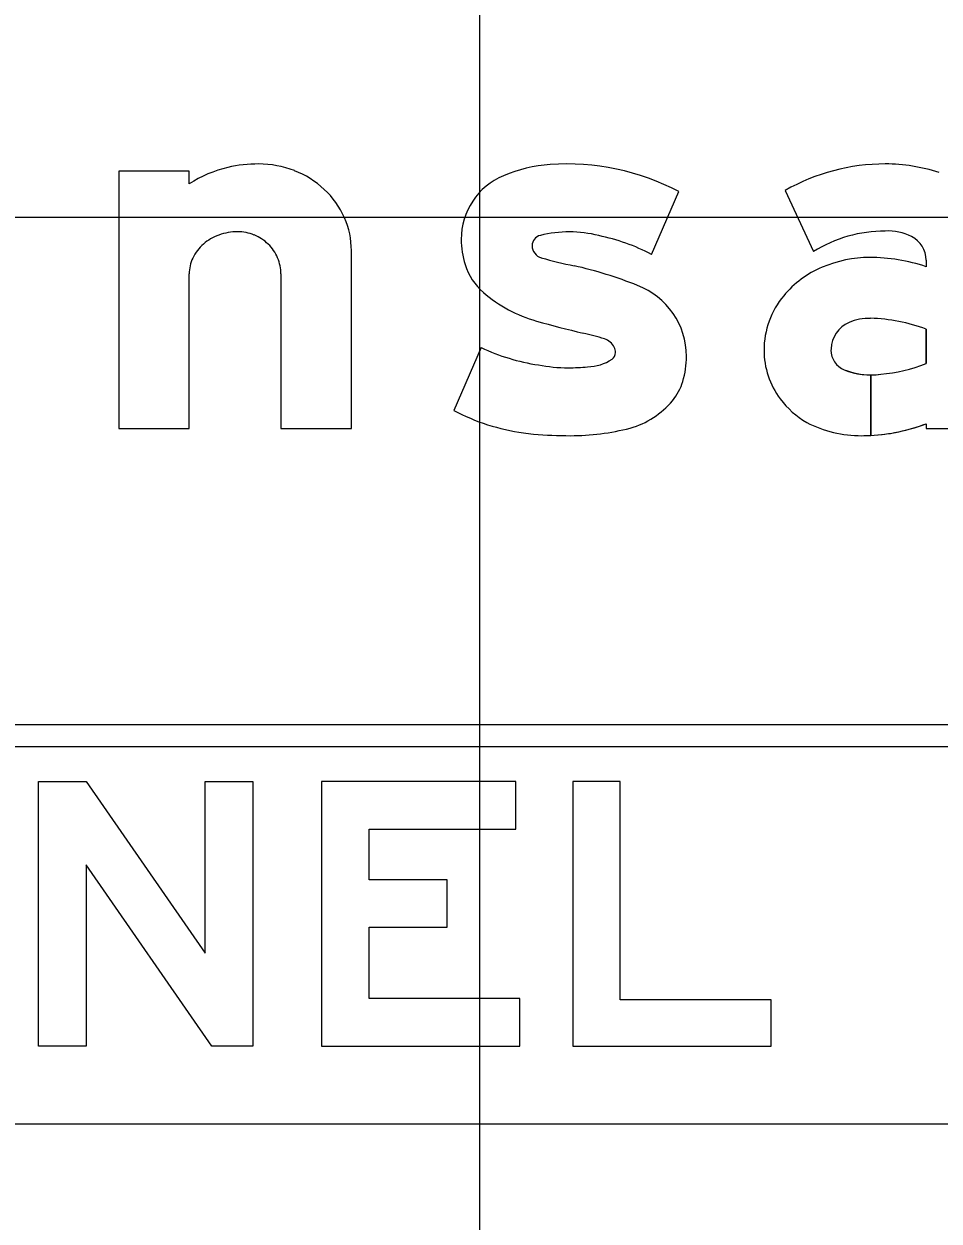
# Model space of a CAD drawing. Extents: x 1797809 to 2198143, y 249608 to 1237864.
# Drawn here: x 2195690.063 to 2195693.524, y 1237199.313 to 1237203.836 of the extents above; entities that cross this region are included whole.
import ezdxf

# ---------------------------------------------------------------- set-up
doc = ezdxf.new("R2010")
doc.units = 0
for name, color, linetype in [('GSBWFILL', 7, 'Continuous'), ('GSCOLORFILL', 7, 'Continuous'), ('GSOUTLINE', 7, 'Continuous'), ('GSSHT', 7, 'Continuous')]:
    doc.layers.add(name, color=color, linetype=linetype)

msp = doc.modelspace()

# ---------------------------------------------------------------- linework, layer by layer
at = {"layer": 'GSBWFILL'}
for p, q in [((2195692.4365, 1237202.9649), (2195692.54, 1237203.2025)), ((2195691.0349, 1237202.8918), (2195691.0349, 1237202.307)), ((2195691.7918, 1237202.6131), (2195691.6883, 1237202.3755)), ((2195691.6883, 1237202.3755), (2195691.6883, 1237202.3755))]:
    msp.add_line(p, q, dxfattribs=at)
for points in [[(2195690.6883, 1237203.2322), (2195690.6883, 1237203.2804), (2195690.4216, 1237203.2804), (2195690.4216, 1237202.307), (2195690.6883, 1237202.307), (2195690.6883, 1237202.8918)], [(2195692.9418, 1237203.2069), (2195693.0489, 1237202.9758)], [(2195691.0349, 1237202.307), (2195691.3016, 1237202.307), (2195691.3016, 1237202.9796)], [(2195693.4749, 1237202.9433), (2195693.4749, 1237202.9187)], [(2195693.4749, 1237202.3257), (2195693.4749, 1237202.307), (2195693.7416, 1237202.307), (2195693.7416, 1237202.9087)], [(2195693.4749, 1237202.6827), (2195693.4749, 1237202.5531)], [(2195693.265, 1237202.2812), (2195693.265, 1237202.51)], [(2195693.265, 1237202.51), (2195693.265, 1237202.2812)]]:
    msp.add_lwpolyline(points, dxfattribs=at)
for points in [[(2195690.9283, 1237200.9737), (2195690.9283, 1237199.9737), (2195690.7733, 1237199.9737), (2195690.2983, 1237200.6587), (2195690.2983, 1237199.9737), (2195690.1183, 1237199.9737), (2195690.1183, 1237200.9737), (2195690.2989, 1237200.9737), (2195690.7483, 1237200.3256), (2195690.7483, 1237200.9737)], [(2195691.9383, 1237200.1537), (2195691.3683, 1237200.1537), (2195691.3683, 1237200.4227), (2195691.6633, 1237200.4227), (2195691.6633, 1237200.6027), (2195691.3683, 1237200.6027), (2195691.3683, 1237200.7937), (2195691.9233, 1237200.7937), (2195691.9233, 1237200.9737), (2195691.1883, 1237200.9737), (2195691.1883, 1237199.9737), (2195691.9383, 1237199.9737)], [(2195692.8883, 1237199.9737), (2195692.8883, 1237200.1487), (2195692.3183, 1237200.1487), (2195692.3183, 1237200.9737), (2195692.1383, 1237200.9737), (2195692.1383, 1237199.9737)]]:
    msp.add_lwpolyline(points, close=True, dxfattribs=at)
for centre, radius, start, end in [((2195690.9508, 1237202.7737), 0.5334, 90, 102.6043), ((2195690.9508, 1237202.9316), 0.3754, 68.8636, 90), ((2195690.9462, 1237202.8272), 0.4802, 103.4695, 122.4943), ((2195690.9598, 1237202.955), 0.3503, 46.975, 68.8636), ((2195690.9738, 1237202.97), 0.3299, 23.9317, 46.975), ((2195690.9954, 1237202.9796), 0.3062, 0, 23.9317), ((2195690.8622, 1237202.8658), 0.1835, 109.8074, 131.0076), ((2195690.8712, 1237202.841), 0.2099, 90, 109.8074), ((2195690.8712, 1237202.8824), 0.1684, 68.0808, 90), ((2195690.873, 1237202.887), 0.1635, 45.8298, 68.0808), ((2195690.8485, 1237202.8817), 0.1625, 131.0076, 154.5283), ((2195690.8759, 1237202.8899), 0.1594, 23.0928, 45.8298), ((2195690.8272, 1237202.8918), 0.1389, 154.5283, 180), ((2195690.8803, 1237202.8918), 0.1546, 0, 23.0928)]:
    msp.add_arc(centre, radius, start, end, dxfattribs=at)
for centre, major_axis, ratio, start_param, end_param in [((2195692.0921, 1237202.7499), (0, 0.5563), 0.999992, 0.071378, 0.398007), ((2195692.1156, 1237202.393), (0, 0.914), 0.999992, 5.800291, 6.352301), ((2195693.3201, 1237202.5428), (0, 0.7643), 0.999998, 0, 0.517719), ((2195693.3201, 1237202.6544), (0, 0.6527), 0.999998, 5.96613, 6.283185), ((2195691.9778, 1237203.0219), (0, 0.2613), 0.999992, 0.398006, 1.570796), ((2195692.0247, 1237202.9981), (0, 0.04), 0.999992, 0.21891, 1.570796), ((2195692.1259, 1237202.5878), (0, 0.4627), 0.999992, 0, 0.239757), ((2195692.1259, 1237202.6124), (0, 0.4381), 0.999992, 6.027142, 6.283185), ((2195692.0951, 1237202.3239), (0, 0.7262), 0.999992, 5.793797, 6.086746), ((2195693.3201, 1237202.5428), (0, 0.5109), 0.999998, 0, 0.559495), ((2195693.3296, 1237202.8519), (0, 0.202), 0.999998, 5.822746, 6.330435), ((2195692.0286, 1237203.0219), (0, 0.3121), 0.999992, 1.570796, 1.879779), ((2195692.0314, 1237202.9981), (0, 0.0467), 0.999992, 1.570796, 2.88808), ((2195693.3749, 1237202.9433), (0, 0.1), 0.999998, 4.712389, 5.822746), ((2195692.3183, 1237203.9032), (0, 0.9961), 0.999992, 2.83708, 2.965597), ((2195693.2611, 1237202.4964), (0, 0.4572), 0.999998, 0, 0.404512), ((2195693.2611, 1237202.2805), (0, 0.6732), 0.999998, 5.959871, 6.283185), ((2195691.9536, 1237202.9979), (0, 0.2333), 0.999992, 1.879779, 2.42566), ((2195691.7953, 1237201.3836), (0, 1.5779), 0.999992, 5.901211, 6.060377), ((2195693.2297, 1237202.5645), (0, 0.3823), 0.999998, 0.399285, 0.87593), ((2195692.1412, 1237203.2137), (0, 0.5193), 0.999992, 2.42566, 2.869403), ((2195692.2816, 1237202.5798), (0, 0.2867), 0.999992, 4.712389, 5.919951), ((2195693.1827, 1237202.6036), (0, 0.3211), 0.999998, 0.87593, 1.570796), ((2195693.2598, 1237202.531), (0, 0.1928), 0.999998, 6.259455, 6.691732), ((2195693.2458, 1237202.0685), (0, 0.6556), 0.999998, 5.926185, 6.254823), ((2195692.8928, 1237205.7956), (0, 3.2084), 0.999992, 2.860128, 2.916667), ((2195693.2283, 1237202.6039), (0, 0.1133), 0.999998, 0.408547, 1.530785), ((2195691.8434, 1237201.2672), (0, 1.4401), 0.999992, 5.990951, 6.04928), ((2195692.2358, 1237202.5822), (0, 0.0679), 0.999992, 5.20773, 5.944931), ((2195692.1267, 1237203.3301), (0, 0.7913), 0.999992, 2.70455, 2.991718), ((2195692.2692, 1237202.5941), (0, 0.0308), 0.999992, 3.769232, 4.712389), ((2195692.2516, 1237202.5941), (0, 0.0484), 0.999992, 4.712389, 5.146352), ((2195693.1685, 1237202.6036), (0, 0.3069), 0.999998, 1.570796, 2.21394), ((2195693.2356, 1237202.6036), (0, 0.1207), 0.999998, 1.530785, 1.570796), ((2195693.1949, 1237202.6036), (0, 0.08), 0.999998, 1.570796, 2.757027), ((2195692.1212, 1237203.1436), (0, 0.6065), 0.999992, 2.95481, 3.141593), ((2195692.1212, 1237203.2983), (0, 0.7613), 0.999992, 3.141593, 3.238422), ((2195692.1898, 1237202.7212), (0, 0.1806), 0.999992, 3.169414, 3.711965), ((2195692.2336, 1237202.5798), (0, 0.3346), 0.999992, 4.42655, 4.712389), ((2195693.2494, 1237203.1267), (0, 0.6163), 0.999998, 3.228562, 3.516221), ((2195693.265, 1237202.7767), (0, 0.2667), 0.999998, 2.757027, 3.141593), ((2195693.265, 1237202.7767), (0, 0.2667), 0.999998, 3.141843, 3.28451), ((2195692.3628, 1237202.5419), (0, 0.2), 0.999992, 4.009587, 4.42655), ((2195692.27, 1237202.616), (0, 0.3187), 0.999992, 3.41426, 4.020407), ((2195693.1958, 1237202.6241), (0, 0.341), 0.999998, 2.21394, 2.611125), ((2195692.0686, 1237203.1059), (0, 0.8235), 0.999992, 2.661561, 2.999689), ((2195693.2307, 1237202.7392), (0, 0.4588), 0.999998, 2.672443, 3.141593), ((2195693.2307, 1237202.961), (0, 0.6806), 0.999998, 3.192057, 3.508644), ((2195692.0464, 1237202.9506), (0, 0.6667), 0.999992, 2.999689, 3.056979), ((2195692.1297, 1237203.918), (0, 1.6376), 0.999992, 3.056204, 3.141593), ((2195692.1297, 1237203.1869), (0, 0.9065), 0.999992, 3.141593, 3.39368), ((2195693.2307, 1237202.961), (0, 0.6806), 0.999998, 3.141593, 3.191959)]:
    msp.add_ellipse(centre, major_axis=major_axis, ratio=ratio, start_param=start_param, end_param=end_param, dxfattribs=at)
at = {"layer": 'GSCOLORFILL'}
for p, q in [((2195692.4365, 1237202.9649), (2195692.54, 1237203.2025)), ((2195691.0349, 1237202.8918), (2195691.0349, 1237202.307)), ((2195691.7918, 1237202.6131), (2195691.6883, 1237202.3755)), ((2195691.6883, 1237202.3755), (2195691.6883, 1237202.3755)), ((2195699.1175, 1237201.1878), (2195686.9425, 1237201.1878)), ((2195686.9425, 1237199.6795), (2195699.1175, 1237199.6795))]:
    msp.add_line(p, q, dxfattribs=at)
for points in [[(2195690.6883, 1237203.2322), (2195690.6883, 1237203.2804), (2195690.4216, 1237203.2804), (2195690.4216, 1237202.307), (2195690.6883, 1237202.307), (2195690.6883, 1237202.8918)], [(2195692.9418, 1237203.2069), (2195693.0489, 1237202.9758)], [(2195691.0349, 1237202.307), (2195691.3016, 1237202.307), (2195691.3016, 1237202.9796)], [(2195693.4749, 1237202.9433), (2195693.4749, 1237202.9187)], [(2195693.4749, 1237202.3257), (2195693.4749, 1237202.307), (2195693.7416, 1237202.307), (2195693.7416, 1237202.9087)], [(2195693.4749, 1237202.6827), (2195693.4749, 1237202.5531)], [(2195693.265, 1237202.2812), (2195693.265, 1237202.51)], [(2195693.265, 1237202.51), (2195693.265, 1237202.2812)]]:
    msp.add_lwpolyline(points, dxfattribs=at)
for points in [[(2195690.9283, 1237200.9737), (2195690.9283, 1237199.9737), (2195690.7733, 1237199.9737), (2195690.2983, 1237200.6587), (2195690.2983, 1237199.9737), (2195690.1183, 1237199.9737), (2195690.1183, 1237200.9737), (2195690.2989, 1237200.9737), (2195690.7483, 1237200.3256), (2195690.7483, 1237200.9737)], [(2195691.9383, 1237200.1537), (2195691.3683, 1237200.1537), (2195691.3683, 1237200.4227), (2195691.6633, 1237200.4227), (2195691.6633, 1237200.6027), (2195691.3683, 1237200.6027), (2195691.3683, 1237200.7937), (2195691.9233, 1237200.7937), (2195691.9233, 1237200.9737), (2195691.1883, 1237200.9737), (2195691.1883, 1237199.9737), (2195691.9383, 1237199.9737)], [(2195692.8883, 1237199.9737), (2195692.8883, 1237200.1487), (2195692.3183, 1237200.1487), (2195692.3183, 1237200.9737), (2195692.1383, 1237200.9737), (2195692.1383, 1237199.9737)]]:
    msp.add_lwpolyline(points, close=True, dxfattribs=at)
for centre, radius, start, end in [((2195690.9508, 1237202.7737), 0.5334, 90, 102.6043), ((2195690.9508, 1237202.9316), 0.3754, 68.8636, 90), ((2195690.9462, 1237202.8272), 0.4802, 103.4695, 122.4943), ((2195690.9598, 1237202.955), 0.3503, 46.975, 68.8636), ((2195690.9738, 1237202.97), 0.3299, 23.9317, 46.975), ((2195690.9954, 1237202.9796), 0.3062, 0, 23.9317), ((2195690.8622, 1237202.8658), 0.1835, 109.8074, 131.0076), ((2195690.8712, 1237202.841), 0.2099, 90, 109.8074), ((2195690.8712, 1237202.8824), 0.1684, 68.0808, 90), ((2195690.873, 1237202.887), 0.1635, 45.8298, 68.0808), ((2195690.8485, 1237202.8817), 0.1625, 131.0076, 154.5283), ((2195690.8759, 1237202.8899), 0.1594, 23.0928, 45.8298), ((2195690.8272, 1237202.8918), 0.1389, 154.5283, 180), ((2195690.8803, 1237202.8918), 0.1546, 0, 23.0928)]:
    msp.add_arc(centre, radius, start, end, dxfattribs=at)
for centre, major_axis, ratio, start_param, end_param in [((2195692.0921, 1237202.7499), (0, 0.5563), 0.999992, 0.071378, 0.398007), ((2195692.1156, 1237202.393), (0, 0.914), 0.999992, 5.800291, 6.352301), ((2195693.3201, 1237202.5428), (0, 0.7643), 0.999998, 0, 0.517719), ((2195693.3201, 1237202.6544), (0, 0.6527), 0.999998, 5.96613, 6.283185), ((2195691.9778, 1237203.0219), (0, 0.2613), 0.999992, 0.398006, 1.570796), ((2195692.0247, 1237202.9981), (0, 0.04), 0.999992, 0.21891, 1.570796), ((2195692.1259, 1237202.5878), (0, 0.4627), 0.999992, 0, 0.239757), ((2195692.1259, 1237202.6124), (0, 0.4381), 0.999992, 6.027142, 6.283185), ((2195692.0951, 1237202.3239), (0, 0.7262), 0.999992, 5.793797, 6.086746), ((2195693.3201, 1237202.5428), (0, 0.5109), 0.999998, 0, 0.559495), ((2195693.3296, 1237202.8519), (0, 0.202), 0.999998, 5.822746, 6.330435), ((2195692.0286, 1237203.0219), (0, 0.3121), 0.999992, 1.570796, 1.879779), ((2195692.0314, 1237202.9981), (0, 0.0467), 0.999992, 1.570796, 2.88808), ((2195693.3749, 1237202.9433), (0, 0.1), 0.999998, 4.712389, 5.822746), ((2195692.3183, 1237203.9032), (0, 0.9961), 0.999992, 2.83708, 2.965597), ((2195693.2611, 1237202.4964), (0, 0.4572), 0.999998, 0, 0.404512), ((2195693.2611, 1237202.2805), (0, 0.6732), 0.999998, 5.959871, 6.283185), ((2195691.9536, 1237202.9979), (0, 0.2333), 0.999992, 1.879779, 2.42566), ((2195691.7953, 1237201.3836), (0, 1.5779), 0.999992, 5.901211, 6.060377), ((2195693.2297, 1237202.5645), (0, 0.3823), 0.999998, 0.399285, 0.87593), ((2195692.1412, 1237203.2137), (0, 0.5193), 0.999992, 2.42566, 2.869403), ((2195692.2816, 1237202.5798), (0, 0.2867), 0.999992, 4.712389, 5.919951), ((2195693.1827, 1237202.6036), (0, 0.3211), 0.999998, 0.87593, 1.570796), ((2195693.2598, 1237202.531), (0, 0.1928), 0.999998, 6.259455, 6.691732), ((2195693.2458, 1237202.0685), (0, 0.6556), 0.999998, 5.926185, 6.254823), ((2195692.8928, 1237205.7956), (0, 3.2084), 0.999992, 2.860128, 2.916667), ((2195693.2283, 1237202.6039), (0, 0.1133), 0.999998, 0.408547, 1.530785), ((2195691.8434, 1237201.2672), (0, 1.4401), 0.999992, 5.990951, 6.04928), ((2195692.2358, 1237202.5822), (0, 0.0679), 0.999992, 5.20773, 5.944931), ((2195692.1267, 1237203.3301), (0, 0.7913), 0.999992, 2.70455, 2.991718), ((2195692.2692, 1237202.5941), (0, 0.0308), 0.999992, 3.769232, 4.712389), ((2195692.2516, 1237202.5941), (0, 0.0484), 0.999992, 4.712389, 5.146352), ((2195693.1685, 1237202.6036), (0, 0.3069), 0.999998, 1.570796, 2.21394), ((2195693.2356, 1237202.6036), (0, 0.1207), 0.999998, 1.530785, 1.570796), ((2195693.1949, 1237202.6036), (0, 0.08), 0.999998, 1.570796, 2.757027), ((2195692.1212, 1237203.1436), (0, 0.6065), 0.999992, 2.95481, 3.141593), ((2195692.1212, 1237203.2983), (0, 0.7613), 0.999992, 3.141593, 3.238422), ((2195692.1898, 1237202.7212), (0, 0.1806), 0.999992, 3.169414, 3.711965), ((2195692.2336, 1237202.5798), (0, 0.3346), 0.999992, 4.42655, 4.712389), ((2195693.2494, 1237203.1267), (0, 0.6163), 0.999998, 3.228562, 3.516221), ((2195693.265, 1237202.7767), (0, 0.2667), 0.999998, 2.757027, 3.141593), ((2195693.265, 1237202.7767), (0, 0.2667), 0.999998, 3.141843, 3.28451), ((2195692.3628, 1237202.5419), (0, 0.2), 0.999992, 4.009587, 4.42655), ((2195692.27, 1237202.616), (0, 0.3187), 0.999992, 3.41426, 4.020407), ((2195693.1958, 1237202.6241), (0, 0.341), 0.999998, 2.21394, 2.611125), ((2195692.0686, 1237203.1059), (0, 0.8235), 0.999992, 2.661561, 2.999689), ((2195693.2307, 1237202.7392), (0, 0.4588), 0.999998, 2.672443, 3.141593), ((2195693.2307, 1237202.961), (0, 0.6806), 0.999998, 3.192057, 3.508644), ((2195692.0464, 1237202.9506), (0, 0.6667), 0.999992, 2.999689, 3.056979), ((2195692.1297, 1237203.918), (0, 1.6376), 0.999992, 3.056204, 3.141593), ((2195692.1297, 1237203.1869), (0, 0.9065), 0.999992, 3.141593, 3.39368), ((2195693.2307, 1237202.961), (0, 0.6806), 0.999998, 3.141593, 3.191959)]:
    msp.add_ellipse(centre, major_axis=major_axis, ratio=ratio, start_param=start_param, end_param=end_param, dxfattribs=at)
at = {"layer": 'GSOUTLINE'}
for p, q in [((2195692.4365, 1237202.9649), (2195692.54, 1237203.2025)), ((2195691.0349, 1237202.8918), (2195691.0349, 1237202.307)), ((2195691.7918, 1237202.6131), (2195691.6883, 1237202.3755)), ((2195691.6883, 1237202.3755), (2195691.6883, 1237202.3755))]:
    msp.add_line(p, q, dxfattribs=at)
for points in [[(2195690.6883, 1237203.2322), (2195690.6883, 1237203.2804), (2195690.4216, 1237203.2804), (2195690.4216, 1237202.307), (2195690.6883, 1237202.307), (2195690.6883, 1237202.8918)], [(2195692.9418, 1237203.2069), (2195693.0489, 1237202.9758)], [(2195691.0349, 1237202.307), (2195691.3016, 1237202.307), (2195691.3016, 1237202.9796)], [(2195693.4749, 1237202.9433), (2195693.4749, 1237202.9187)], [(2195693.4749, 1237202.3257), (2195693.4749, 1237202.307), (2195693.7416, 1237202.307), (2195693.7416, 1237202.9087)], [(2195693.4749, 1237202.5531), (2195693.4749, 1237202.6827)]]:
    msp.add_lwpolyline(points, dxfattribs=at)
for points in [[(2195690.9283, 1237200.9737), (2195690.9283, 1237199.9737), (2195690.7733, 1237199.9737), (2195690.2983, 1237200.6587), (2195690.2983, 1237199.9737), (2195690.1183, 1237199.9737), (2195690.1183, 1237200.9737), (2195690.2989, 1237200.9737), (2195690.7483, 1237200.3256), (2195690.7483, 1237200.9737)], [(2195691.9383, 1237200.1537), (2195691.3683, 1237200.1537), (2195691.3683, 1237200.4227), (2195691.6633, 1237200.4227), (2195691.6633, 1237200.6027), (2195691.3683, 1237200.6027), (2195691.3683, 1237200.7937), (2195691.9233, 1237200.7937), (2195691.9233, 1237200.9737), (2195691.1883, 1237200.9737), (2195691.1883, 1237199.9737), (2195691.9383, 1237199.9737)], [(2195692.8883, 1237199.9737), (2195692.8883, 1237200.1487), (2195692.3183, 1237200.1487), (2195692.3183, 1237200.9737), (2195692.1383, 1237200.9737), (2195692.1383, 1237199.9737)]]:
    msp.add_lwpolyline(points, close=True, dxfattribs=at)
for centre, radius, start, end in [((2195690.9508, 1237202.7737), 0.5334, 90, 102.6043), ((2195690.9508, 1237202.9316), 0.3754, 68.8636, 90), ((2195690.9462, 1237202.8272), 0.4802, 103.4695, 122.4943), ((2195690.9598, 1237202.955), 0.3503, 46.975, 68.8636), ((2195690.9738, 1237202.97), 0.3299, 23.9317, 46.975), ((2195690.9954, 1237202.9796), 0.3062, 0, 23.9317), ((2195690.8622, 1237202.8658), 0.1835, 109.8074, 131.0076), ((2195690.8712, 1237202.841), 0.2099, 90, 109.8074), ((2195690.8712, 1237202.8824), 0.1684, 68.0808, 90), ((2195690.873, 1237202.887), 0.1635, 45.8298, 68.0808), ((2195690.8485, 1237202.8817), 0.1625, 131.0076, 154.5283), ((2195690.8759, 1237202.8899), 0.1594, 23.0928, 45.8298), ((2195690.8272, 1237202.8918), 0.1389, 154.5283, 180), ((2195690.8803, 1237202.8918), 0.1546, 0, 23.0928)]:
    msp.add_arc(centre, radius, start, end, dxfattribs=at)
for centre, major_axis, ratio, start_param, end_param in [((2195692.0921, 1237202.7499), (0, 0.5563), 0.999992, 0.071378, 0.398007), ((2195692.1156, 1237202.393), (0, 0.914), 0.999992, 5.800291, 6.352301), ((2195693.3201, 1237202.5428), (0, 0.7643), 0.999998, 6.283185, 6.800904), ((2195693.3201, 1237202.6544), (0, 0.6527), 0.999998, 5.96613, 6.283185), ((2195691.9778, 1237203.0219), (0, 0.2613), 0.999992, 0.398006, 1.570796), ((2195692.0247, 1237202.9981), (0, 0.04), 0.999992, 0.21891, 1.570796), ((2195692.1259, 1237202.5878), (0, 0.4627), 0.999992, 0, 0.239757), ((2195692.1259, 1237202.6124), (0, 0.4381), 0.999992, 6.027142, 6.283185), ((2195692.0951, 1237202.3239), (0, 0.7262), 0.999992, 5.793797, 6.086746), ((2195693.3201, 1237202.5428), (0, 0.5109), 0.999998, 0, 0.559495), ((2195693.3296, 1237202.8519), (0, 0.202), 0.999998, 5.822746, 6.330435), ((2195692.0286, 1237203.0219), (0, 0.3121), 0.999992, 1.570796, 1.879779), ((2195692.0314, 1237202.9981), (0, 0.0467), 0.999992, 1.570796, 2.88808), ((2195693.3749, 1237202.9433), (0, 0.1), 0.999998, 4.712389, 5.822746), ((2195692.3183, 1237203.9032), (0, 0.9961), 0.999992, 2.83708, 2.965597), ((2195693.2611, 1237202.4964), (0, 0.4572), 0.999998, 0, 0.404512), ((2195693.2611, 1237202.2805), (0, 0.6732), 0.999998, 5.959871, 6.283185), ((2195691.9536, 1237202.9979), (0, 0.2333), 0.999992, 1.879779, 2.42566), ((2195691.7953, 1237201.3836), (0, 1.5779), 0.999992, 5.901211, 6.060377), ((2195693.2297, 1237202.5645), (0, 0.3823), 0.999998, 0.399285, 0.87593), ((2195692.1412, 1237203.2137), (0, 0.5193), 0.999992, 2.42566, 2.869403), ((2195692.2816, 1237202.5798), (0, 0.2867), 0.999992, 4.712389, 5.919951), ((2195693.1827, 1237202.6036), (0, 0.3211), 0.999998, 0.87593, 1.570796), ((2195693.2598, 1237202.531), (0, 0.1928), 0.999998, 6.25958, 6.691732), ((2195693.2458, 1237202.0685), (0, 0.6556), 0.999998, 5.926185, 6.254787), ((2195693.2642, 1237202.7138), (0, 0.01), 0.999998, 6.254787, 6.25958), ((2195692.8928, 1237205.7956), (0, 3.2084), 0.999992, 2.860128, 2.916667), ((2195693.2283, 1237202.6039), (0, 0.1133), 0.999998, 0.408547, 1.530785), ((2195691.8434, 1237201.2672), (0, 1.4401), 0.999992, 5.990951, 6.04928), ((2195692.2358, 1237202.5822), (0, 0.0679), 0.999992, 5.20773, 5.944931), ((2195692.1267, 1237203.3301), (0, 0.7913), 0.999992, 2.70455, 2.991718), ((2195692.2692, 1237202.5941), (0, 0.0308), 0.999992, 3.769232, 4.712389), ((2195692.2516, 1237202.5941), (0, 0.0484), 0.999992, 4.712389, 5.146352), ((2195693.1685, 1237202.6036), (0, 0.3069), 0.999998, 1.570796, 2.21394), ((2195693.2356, 1237202.6036), (0, 0.1207), 0.999998, 1.530785, 1.570796), ((2195693.1949, 1237202.6036), (0, 0.08), 0.999998, 1.570796, 2.757027), ((2195692.1212, 1237203.1436), (0, 0.6065), 0.999992, 2.95481, 3.141593), ((2195692.1212, 1237203.2983), (0, 0.7613), 0.999992, 3.141593, 3.238422), ((2195692.1898, 1237202.7212), (0, 0.1806), 0.999992, 3.169414, 3.711965), ((2195692.2336, 1237202.5798), (0, 0.3346), 0.999992, 4.42655, 4.712389), ((2195693.2494, 1237203.1267), (0, 0.6163), 0.999998, 3.228562, 3.516221), ((2195693.265, 1237202.7767), (0, 0.2667), 0.999998, 2.757027, 3.28451), ((2195692.3628, 1237202.5419), (0, 0.2), 0.999992, 4.009587, 4.42655), ((2195692.27, 1237202.616), (0, 0.3187), 0.999992, 3.41426, 4.020407), ((2195693.1958, 1237202.6241), (0, 0.341), 0.999998, 2.21394, 2.611125), ((2195692.0686, 1237203.1059), (0, 0.8235), 0.999992, 2.661561, 2.999689), ((2195693.2307, 1237202.7392), (0, 0.4588), 0.999998, 2.672443, 3.141593), ((2195693.2307, 1237202.961), (0, 0.6806), 0.999998, 3.141593, 3.508644), ((2195692.0464, 1237202.9506), (0, 0.6667), 0.999992, 2.999689, 3.056979), ((2195692.1297, 1237203.918), (0, 1.6376), 0.999992, 3.056204, 3.141593), ((2195692.1297, 1237203.1869), (0, 0.9065), 0.999992, 3.141593, 3.39368)]:
    msp.add_ellipse(centre, major_axis=major_axis, ratio=ratio, start_param=start_param, end_param=end_param, dxfattribs=at)
at = {"layer": 'GSSHT'}
for p, q in [((2195691.7875, 1237163.1062), (2195691.7875, 1237223.1062)), ((2195657.7875, 1237203.1062), (2195787.7875, 1237203.1062)), ((2195657.7875, 1237201.1062), (2195787.7875, 1237201.1062))]:
    msp.add_line(p, q, dxfattribs=at)

doc.saveas('drawing.dxf')
